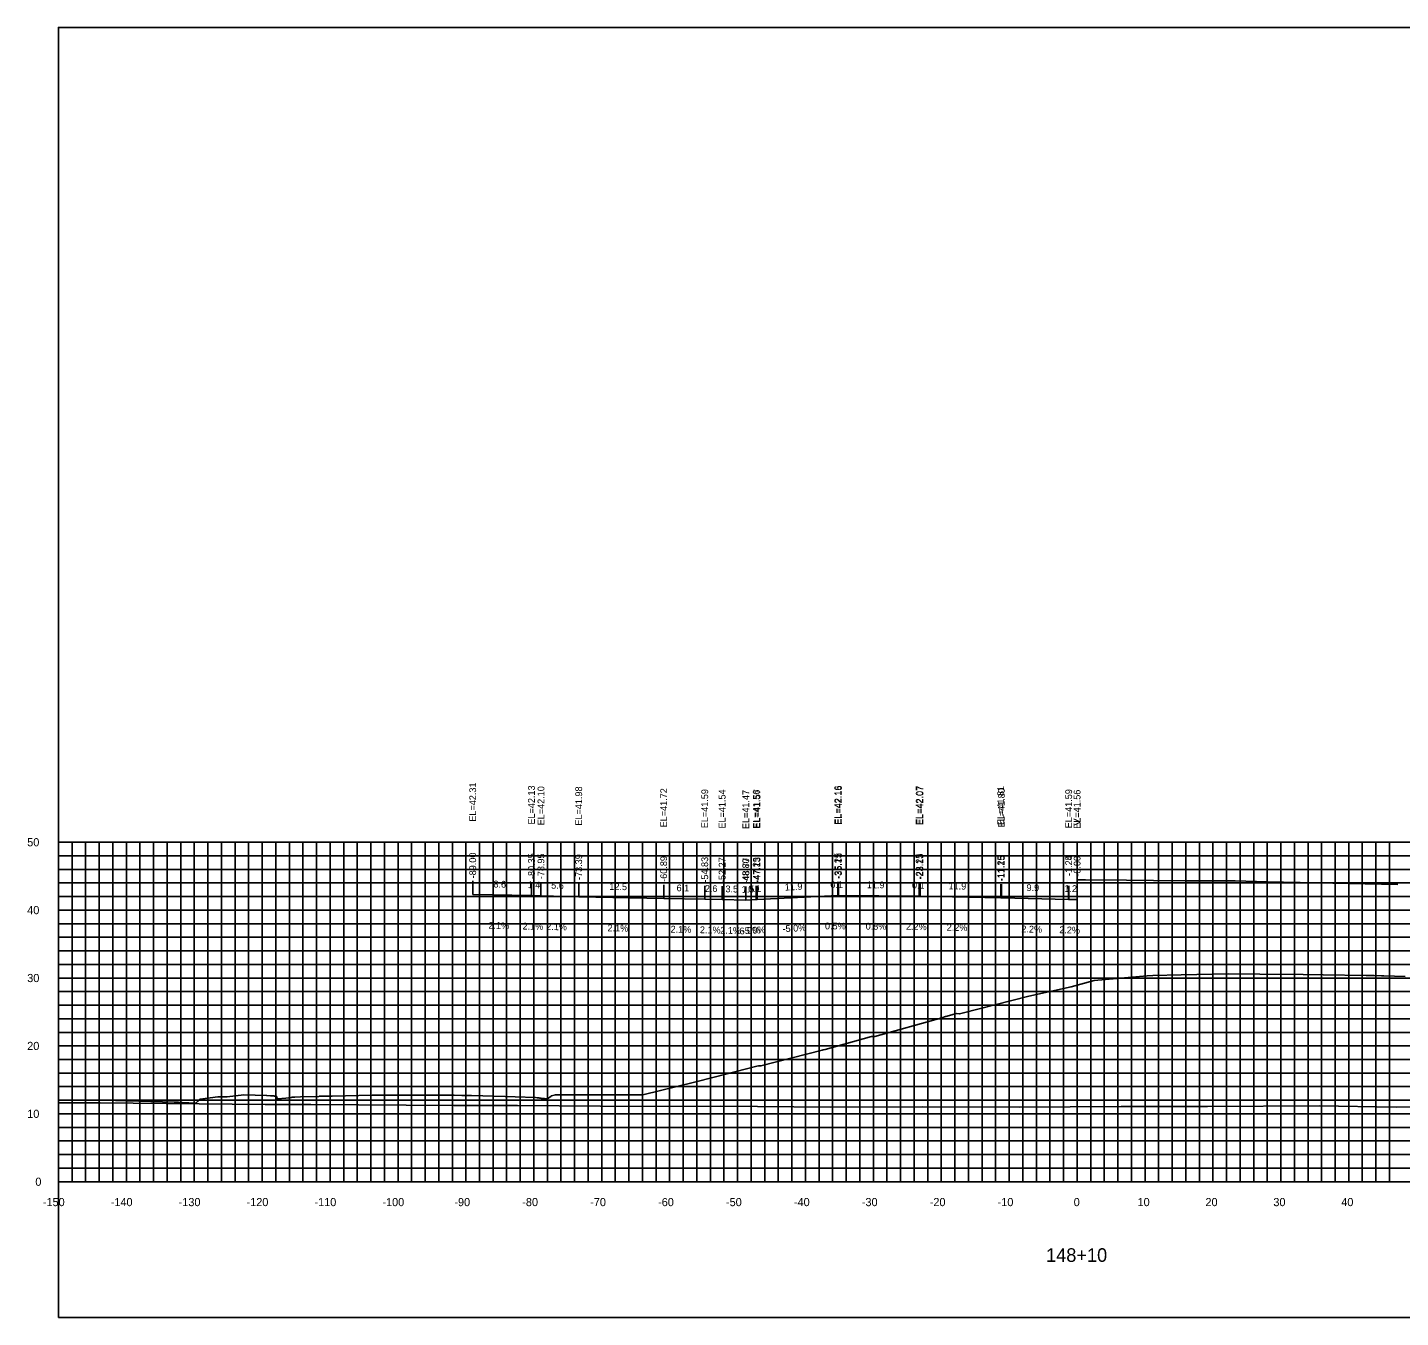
# Model space of a CAD drawing. Extents: x 1800880 to 1818864, y 245271 to 250560.
# Drawn here: x 1816321.3 to 1816523.5, y 247558.3 to 247748.3 of the extents above; entities that cross this region are included whole.
import ezdxf

# ---------------------------------------------------------------- set-up
doc = ezdxf.new("R2010")
doc.units = 0
for name, color, linetype in [('33', 7, 'Continuous'), ('ANNO-TXT', 7, 'Continuous'), ('AXIS', 7, 'Continuous'), ('CL-CNST', 7, 'Continuous'), ('DESIGN - DRAINAGE - Bridges', 7, 'Continuous'), ('Level 32', 7, 'Continuous'), ('Level 37', 7, 'Continuous'), ('Level 46', 7, 'Continuous'), ('Level 62', 7, 'Continuous'), ('SHT-BDR', 7, 'Continuous')]:
    doc.layers.add(name, color=color, linetype=linetype)

msp = doc.modelspace()

# ---------------------------------------------------------------- linework, layer by layer
at = {"layer": 'AXIS'}
msp.add_lwpolyline([(1816475.84, 247622.75), (1816476.6, 247622.75), (1816477.09, 247622.74), (1816483.13, 247622.71), (1816487.09, 247622.66), (1816491.84, 247622.61), (1816499.09, 247622.57), (1816503.84, 247622.47), (1816511.09, 247622.31), (1816515.84, 247622.2), (1816523.09, 247622.04)], dxfattribs=at)
at = {"layer": 'CL-CNST'}
msp.add_lwpolyline([(1816325.84, 247590.31), (1816326.59, 247590.31), (1816329.59, 247590.28), (1816334.25, 247590.22), (1816342.86, 247590.01), (1816343.24, 247590), (1816343.31, 247590), (1816343.52, 247589.99), (1816343.73, 247589.97), (1816343.91, 247589.96), (1816344.06, 247589.95), (1816346.05, 247589.83), (1816346.38, 247590.15), (1816346.6, 247590.32), (1816346.66, 247590.43), (1816346.72, 247590.46), (1816346.73, 247590.46), (1816349.29, 247590.76), (1816349.49, 247590.78), (1816349.7, 247590.78), (1816350.26, 247590.78), (1816350.5, 247590.78), (1816350.7, 247590.8), (1816353.14, 247591.06), (1816356.48, 247590.96), (1816356.51, 247590.96), (1816357.04, 247590.94), (1816357.05, 247590.94), (1816357.54, 247590.92), (1816357.57, 247590.91), (1816357.57, 247590.91), (1816357.58, 247590.91), (1816357.58, 247590.91), (1816357.58, 247590.91), (1816357.58, 247590.91), (1816357.59, 247590.91), (1816357.59, 247590.9), (1816357.6, 247590.9), (1816357.6, 247590.9), (1816357.61, 247590.9), (1816357.61, 247590.9), (1816357.62, 247590.9), (1816357.63, 247590.9), (1816357.64, 247590.9), (1816357.65, 247590.89), (1816357.67, 247590.89), (1816357.69, 247590.89), (1816357.72, 247590.88), (1816357.77, 247590.87), (1816357.84, 247590.86), (1816357.96, 247590.84), (1816357.98, 247590.83), (1816357.98, 247590.82), (1816358.01, 247590.72), (1816358.02, 247590.66), (1816358.03, 247590.63), (1816358.03, 247590.6), (1816358.04, 247590.58), (1816358.04, 247590.57), (1816358.04, 247590.56), (1816358.04, 247590.55), (1816358.05, 247590.54), (1816358.05, 247590.54), (1816358.08, 247590.47), (1816359.32, 247590.58), (1816359.34, 247590.58), (1816360.12, 247590.69), (1816360.25, 247590.71), (1816360.67, 247590.72), (1816361.46, 247590.79), (1816364.16, 247590.85), (1816364.25, 247590.86), (1816366.13, 247590.9), (1816372.04, 247591.05), (1816375.27, 247591.04), (1816384.1, 247591.01), (1816385.22, 247590.99), (1816385.48, 247590.98), (1816386.4, 247590.96), (1816386.65, 247590.96), (1816391.61, 247590.82), (1816393.09, 247590.77), (1816396.11, 247590.66), (1816396.35, 247590.63), (1816396.57, 247590.61), (1816396.73, 247590.59), (1816396.86, 247590.57), (1816396.96, 247590.56), (1816397.04, 247590.56), (1816397.11, 247590.55), (1816397.16, 247590.54), (1816397.21, 247590.54), (1816397.25, 247590.53), (1816397.29, 247590.53), (1816397.32, 247590.52), (1816397.35, 247590.52), (1816397.38, 247590.52), (1816397.4, 247590.52), (1816397.43, 247590.51), (1816397.45, 247590.51), (1816397.47, 247590.51), (1816397.84, 247590.47), (1816398.37, 247590.88), (1816398.44, 247590.94), (1816399.01, 247591.09), (1816399.3, 247591.1), (1816408.16, 247591.1), (1816408.31, 247591.1), (1816411.4, 247591.1), (1816411.47, 247591.1), (1816411.9, 247591.1), (1816419.5, 247592.95), (1816422.42, 247593.7), (1816428.69, 247595.32), (1816428.94, 247595.33), (1816429.27, 247595.34), (1816438.29, 247597.67), (1816438.46, 247597.71), (1816438.75, 247597.77), (1816445.56, 247599.65), (1816445.74, 247599.65), (1816446.07, 247599.65), (1816455.9, 247602.43), (1816456.48, 247602.61), (1816456.53, 247602.63), (1816458.06, 247603.04), (1816458.48, 247603.03), (1816458.5, 247603.03), (1816458.92, 247603.11), (1816468.73, 247605.59), (1816474.98, 247606.97), (1816478.34, 247607.93), (1816486.18, 247608.59), (1816487, 247608.64), (1816491.17, 247608.74), (1816498.06, 247608.91), (1816502.73, 247608.86), (1816509.12, 247608.81), (1816512.05, 247608.77), (1816518.39, 247608.66), (1816519.58, 247608.64), (1816520.64, 247608.62), (1816521.01, 247608.61), (1816524.14, 247608.51)], dxfattribs=at)
at = {"layer": 'DESIGN - DRAINAGE - Bridges'}
for p, q in [((1816325.78, 247628.28), (1816325.84, 247628.28)), ((1816325.84, 247578.28), (1816325.84, 247628.28)), ((1816325.78, 247618.28), (1816325.84, 247618.28)), ((1816325.78, 247608.28), (1816325.84, 247608.28)), ((1816325.78, 247598.28), (1816325.84, 247598.28)), ((1816325.78, 247588.28), (1816325.84, 247588.28)), ((1816325.78, 247578.28), (1816325.84, 247578.28)), ((1816325.84, 247578.28), (1816625.84, 247578.28)), ((1816325.84, 247578.22), (1816325.84, 247578.28)), ((1816335.84, 247578.22), (1816335.84, 247578.28)), ((1816345.84, 247578.22), (1816345.84, 247578.28)), ((1816355.84, 247578.22), (1816355.84, 247578.28)), ((1816365.84, 247578.22), (1816365.84, 247578.28)), ((1816375.84, 247578.22), (1816375.84, 247578.28)), ((1816385.84, 247578.22), (1816385.84, 247578.28)), ((1816395.84, 247578.22), (1816395.84, 247578.28)), ((1816405.84, 247578.22), (1816405.84, 247578.28)), ((1816415.84, 247578.22), (1816415.84, 247578.28)), ((1816425.84, 247578.22), (1816425.84, 247578.28)), ((1816435.84, 247578.22), (1816435.84, 247578.28)), ((1816445.84, 247578.22), (1816445.84, 247578.28)), ((1816455.84, 247578.22), (1816455.84, 247578.28)), ((1816465.84, 247578.22), (1816465.84, 247578.28)), ((1816475.84, 247578.22), (1816475.84, 247578.28)), ((1816485.84, 247578.22), (1816485.84, 247578.28)), ((1816495.84, 247578.22), (1816495.84, 247578.28)), ((1816505.84, 247578.22), (1816505.84, 247578.28)), ((1816515.84, 247578.22), (1816515.84, 247578.28))]:
    msp.add_line(p, q, dxfattribs=at)
at = {"layer": 'Level 37'}
for p, q in [((1816386.84, 247620.59), (1816386.84, 247622.59)), ((1816395.49, 247620.41), (1816395.49, 247622.41)), ((1816396.89, 247620.38), (1816396.89, 247622.38)), ((1816402.45, 247620.26), (1816402.45, 247622.26)), ((1816414.96, 247620), (1816414.96, 247622)), ((1816421.01, 247619.87), (1816421.01, 247621.87)), ((1816423.57, 247619.82), (1816423.57, 247621.82)), ((1816428.59, 247619.84), (1816428.59, 247621.84)), ((1816428.71, 247619.84), (1816428.71, 247621.84)), ((1816440.59, 247620.44), (1816440.59, 247622.44)), ((1816440.71, 247620.44), (1816440.71, 247622.44)), ((1816452.59, 247620.35), (1816452.59, 247622.35)), ((1816452.71, 247620.34), (1816452.71, 247622.34)), ((1816464.59, 247620.08), (1816464.59, 247622.08)), ((1816464.69, 247620.08), (1816464.69, 247622.08)), ((1816474.59, 247619.86), (1816474.59, 247621.86)), ((1816474.6, 247619.86), (1816474.6, 247621.86)), ((1816475.84, 247619.84), (1816475.84, 247621.84)), ((1816427.04, 247619.74), (1816427.04, 247621.74)), ((1816427.04, 247619.74), (1816427.04, 247621.74)), ((1816427.07, 247619.75), (1816427.07, 247621.75))]:
    msp.add_line(p, q, dxfattribs=at)
msp.add_lwpolyline([(1816325.84, 247558.28), (1816625.84, 247558.28), (1816625.84, 247748.28), (1816325.84, 247748.28)], close=True, dxfattribs=at)
at = {"layer": 'Level 46'}
for p, q in [((1816325.84, 247628.28), (1816625.84, 247628.28)), ((1816325.84, 247578.28), (1816325.84, 247628.28)), ((1816327.84, 247578.28), (1816327.84, 247628.28)), ((1816329.84, 247578.28), (1816329.84, 247628.28)), ((1816331.84, 247578.28), (1816331.84, 247628.28)), ((1816333.84, 247578.28), (1816333.84, 247628.28)), ((1816335.84, 247578.28), (1816335.84, 247628.28)), ((1816337.84, 247578.28), (1816337.84, 247628.28)), ((1816339.84, 247578.28), (1816339.84, 247628.28)), ((1816341.84, 247578.28), (1816341.84, 247628.28)), ((1816343.84, 247578.28), (1816343.84, 247628.28)), ((1816345.84, 247578.28), (1816345.84, 247628.28)), ((1816347.84, 247578.28), (1816347.84, 247628.28)), ((1816349.84, 247578.28), (1816349.84, 247628.28)), ((1816351.84, 247578.28), (1816351.84, 247628.28)), ((1816353.84, 247578.28), (1816353.84, 247628.28)), ((1816355.84, 247578.28), (1816355.84, 247628.28)), ((1816357.84, 247578.28), (1816357.84, 247628.28)), ((1816359.84, 247578.28), (1816359.84, 247628.28)), ((1816361.84, 247578.28), (1816361.84, 247628.28)), ((1816363.84, 247578.28), (1816363.84, 247628.28)), ((1816365.84, 247578.28), (1816365.84, 247628.28)), ((1816367.84, 247578.28), (1816367.84, 247628.28)), ((1816369.84, 247578.28), (1816369.84, 247628.28)), ((1816371.84, 247578.28), (1816371.84, 247628.28)), ((1816373.84, 247578.28), (1816373.84, 247628.28)), ((1816375.84, 247578.28), (1816375.84, 247628.28)), ((1816377.84, 247578.28), (1816377.84, 247628.28)), ((1816379.84, 247578.28), (1816379.84, 247628.28)), ((1816381.84, 247578.28), (1816381.84, 247628.28)), ((1816383.84, 247578.28), (1816383.84, 247628.28)), ((1816385.84, 247578.28), (1816385.84, 247628.28)), ((1816387.84, 247578.28), (1816387.84, 247628.28)), ((1816389.84, 247578.28), (1816389.84, 247628.28)), ((1816391.84, 247578.28), (1816391.84, 247628.28)), ((1816393.84, 247578.28), (1816393.84, 247628.28)), ((1816395.84, 247578.28), (1816395.84, 247628.28)), ((1816397.84, 247578.28), (1816397.84, 247628.28)), ((1816399.84, 247578.28), (1816399.84, 247628.28)), ((1816401.84, 247578.28), (1816401.84, 247628.28)), ((1816403.84, 247578.28), (1816403.84, 247628.28)), ((1816405.84, 247578.28), (1816405.84, 247628.28)), ((1816407.84, 247578.28), (1816407.84, 247628.28)), ((1816409.84, 247578.28), (1816409.84, 247628.28)), ((1816411.84, 247578.28), (1816411.84, 247628.28)), ((1816413.84, 247578.28), (1816413.84, 247628.28)), ((1816415.84, 247578.28), (1816415.84, 247628.28)), ((1816417.84, 247578.28), (1816417.84, 247628.28)), ((1816419.84, 247578.28), (1816419.84, 247628.28)), ((1816421.84, 247578.28), (1816421.84, 247628.28)), ((1816423.84, 247578.28), (1816423.84, 247628.28)), ((1816425.84, 247578.28), (1816425.84, 247628.28)), ((1816427.84, 247578.28), (1816427.84, 247628.28)), ((1816429.84, 247578.28), (1816429.84, 247628.28)), ((1816431.84, 247578.28), (1816431.84, 247628.28)), ((1816433.84, 247578.28), (1816433.84, 247628.28)), ((1816435.84, 247578.28), (1816435.84, 247628.28)), ((1816437.84, 247578.28), (1816437.84, 247628.28)), ((1816439.84, 247578.28), (1816439.84, 247628.28)), ((1816441.84, 247578.28), (1816441.84, 247628.28)), ((1816443.84, 247578.28), (1816443.84, 247628.28)), ((1816445.84, 247578.28), (1816445.84, 247628.28)), ((1816447.84, 247578.28), (1816447.84, 247628.28)), ((1816449.84, 247578.28), (1816449.84, 247628.28)), ((1816451.84, 247578.28), (1816451.84, 247628.28)), ((1816453.84, 247578.28), (1816453.84, 247628.28)), ((1816455.84, 247578.28), (1816455.84, 247628.28)), ((1816457.84, 247578.28), (1816457.84, 247628.28)), ((1816459.84, 247578.28), (1816459.84, 247628.28)), ((1816461.84, 247578.28), (1816461.84, 247628.28)), ((1816463.84, 247578.28), (1816463.84, 247628.28)), ((1816465.84, 247578.28), (1816465.84, 247628.28)), ((1816467.84, 247578.28), (1816467.84, 247628.28)), ((1816469.84, 247578.28), (1816469.84, 247628.28)), ((1816471.84, 247578.28), (1816471.84, 247628.28)), ((1816473.84, 247578.28), (1816473.84, 247628.28)), ((1816475.84, 247578.28), (1816475.84, 247628.28)), ((1816477.84, 247578.28), (1816477.84, 247628.28)), ((1816479.84, 247578.28), (1816479.84, 247628.28)), ((1816481.84, 247578.28), (1816481.84, 247628.28)), ((1816483.84, 247578.28), (1816483.84, 247628.28)), ((1816485.84, 247578.28), (1816485.84, 247628.28)), ((1816487.84, 247578.28), (1816487.84, 247628.28)), ((1816489.84, 247578.28), (1816489.84, 247628.28)), ((1816491.84, 247578.28), (1816491.84, 247628.28)), ((1816493.84, 247578.28), (1816493.84, 247628.28)), ((1816495.84, 247578.28), (1816495.84, 247628.28)), ((1816497.84, 247578.28), (1816497.84, 247628.28)), ((1816499.84, 247578.28), (1816499.84, 247628.28)), ((1816501.84, 247578.28), (1816501.84, 247628.28)), ((1816503.84, 247578.28), (1816503.84, 247628.28)), ((1816505.84, 247578.28), (1816505.84, 247628.28)), ((1816507.84, 247578.28), (1816507.84, 247628.28)), ((1816509.84, 247578.28), (1816509.84, 247628.28)), ((1816511.84, 247578.28), (1816511.84, 247628.28)), ((1816513.84, 247578.28), (1816513.84, 247628.28)), ((1816515.84, 247578.28), (1816515.84, 247628.28)), ((1816517.84, 247578.28), (1816517.84, 247628.28)), ((1816519.84, 247578.28), (1816519.84, 247628.28)), ((1816521.84, 247578.28), (1816521.84, 247628.28)), ((1816325.84, 247626.28), (1816625.84, 247626.28)), ((1816325.84, 247624.28), (1816625.84, 247624.28)), ((1816325.84, 247622.28), (1816625.84, 247622.28)), ((1816325.84, 247620.28), (1816625.84, 247620.28)), ((1816325.84, 247618.28), (1816625.84, 247618.28)), ((1816325.84, 247616.28), (1816625.84, 247616.28)), ((1816325.84, 247614.28), (1816625.84, 247614.28)), ((1816325.84, 247612.28), (1816625.84, 247612.28)), ((1816325.84, 247610.28), (1816625.84, 247610.28)), ((1816325.84, 247608.28), (1816625.84, 247608.28)), ((1816325.84, 247606.28), (1816625.84, 247606.28)), ((1816325.84, 247604.28), (1816625.84, 247604.28)), ((1816325.84, 247602.28), (1816625.84, 247602.28)), ((1816325.84, 247600.28), (1816625.84, 247600.28)), ((1816325.84, 247598.28), (1816625.84, 247598.28)), ((1816325.84, 247596.28), (1816625.84, 247596.28)), ((1816325.84, 247594.28), (1816625.84, 247594.28)), ((1816325.84, 247592.28), (1816625.84, 247592.28)), ((1816325.84, 247590.28), (1816625.84, 247590.28)), ((1816325.84, 247588.28), (1816625.84, 247588.28)), ((1816325.84, 247586.28), (1816625.84, 247586.28)), ((1816325.84, 247584.28), (1816625.84, 247584.28)), ((1816325.84, 247582.28), (1816625.84, 247582.28)), ((1816325.84, 247580.28), (1816625.84, 247580.28)), ((1816325.84, 247578.28), (1816625.84, 247578.28))]:
    msp.add_line(p, q, dxfattribs=at)
at = {"layer": 'Level 62'}
for points in [[(1816386.84, 247620.59), (1816395.49, 247620.41), (1816396.89, 247620.38), (1816402.45, 247620.26), (1816414.96, 247620), (1816421.01, 247619.87), (1816423.57, 247619.82), (1816427.04, 247619.74)], [(1816427.04, 247619.74), (1816427.07, 247619.75), (1816428.59, 247619.84), (1816428.71, 247619.84), (1816440.59, 247620.44), (1816440.71, 247620.44), (1816452.59, 247620.35), (1816452.71, 247620.34), (1816464.59, 247620.08), (1816464.69, 247620.08), (1816474.59, 247619.86), (1816474.6, 247619.86), (1816475.84, 247619.84)], [(1816325.84, 247589.91), (1816328.53, 247589.89), (1816331.98, 247589.88), (1816356.28, 247589.66), (1816363.02, 247589.64), (1816384.04, 247589.51), (1816393.44, 247589.51), (1816411.79, 247589.38), (1816423.4, 247589.4), (1816439.55, 247589.28), (1816453.02, 247589.32), (1816467.3, 247589.28), (1816482.35, 247589.35), (1816495.06, 247589.37), (1816511.47, 247589.46), (1816522.82, 247589.26), (1816540.42, 247589.36), (1816550.57, 247589.47), (1816559.93, 247589.41), (1816578.33, 247589.52), (1816587.39, 247589.68), (1816606.08, 247589.79), (1816614.82, 247589.55), (1816625.84, 247589.62)]]:
    msp.add_lwpolyline(points, dxfattribs=at)

# ---------------------------------------------------------------- texts
for s, p in [('-150', (1816323.54, 247574.68)), ('-140', (1816333.54, 247574.68)), ('-130', (1816343.54, 247574.68)), ('-120', (1816353.54, 247574.68)), ('-110', (1816363.54, 247574.68)), ('-100', (1816373.54, 247574.68)), ('-90', (1816384.14, 247574.68)), ('-80', (1816394.14, 247574.68)), ('-70', (1816404.14, 247574.68)), ('-60', (1816414.14, 247574.68)), ('-50', (1816424.14, 247574.68)), ('-40', (1816434.14, 247574.68)), ('-30', (1816444.14, 247574.68)), ('-20', (1816454.14, 247574.68)), ('-10', (1816464.14, 247574.68)), ('0', (1816475.34, 247574.68)), ('10', (1816484.74, 247574.68)), ('20', (1816494.74, 247574.68)), ('30', (1816504.74, 247574.68)), ('40', (1816514.74, 247574.68))]:
    msp.add_text(s, height=1.2).set_placement(p)
at = {"layer": '33'}
for s, p in [('50', (1816321.24, 247627.68)), ('40', (1816321.24, 247617.68)), ('30', (1816321.24, 247607.68)), ('20', (1816321.24, 247597.68)), ('10', (1816321.24, 247587.68)), ('0', (1816322.44, 247577.68))]:
    msp.add_text(s, height=1.2, dxfattribs=at).set_placement(p)
at = {"layer": 'ANNO-TXT'}
for s, rotation, p in [('8.6', 358.8043, (1816389.88, 247621.62)), ('1.4', 358.8043, (1816394.93, 247621.52)), ('5.6', 358.8043, (1816398.39, 247621.44)), ('12.5', 358.7999, (1816406.95, 247621.27)), ('6.1', 358.7999, (1816416.85, 247621.06)), ('2.6', 358.7999, (1816421.01, 247620.97)), ('3.5', 358.7999, (1816424.05, 247620.91)), ('1.5', 3.4223, (1816426.48, 247620.81)), ('0.1', 2.8624, (1816427.44, 247620.88)), ('11.9', 2.8624, (1816432.82, 247621.15)), ('0.1', 359.6981, (1816439.5, 247621.54)), ('11.9', 359.5619, (1816444.88, 247621.51)), ('0.1', 358.7397, (1816451.52, 247621.47)), ('11.9', 358.7397, (1816456.9, 247621.35)), ('9.9', 358.7397, (1816468.38, 247621.1)), ('1.2', 358.7397, (1816473.96, 247620.98)), ('2.1%', 358.8043, (1816389.15, 247615.54)), ('2.1%', 358.8043, (1816394.17, 247615.43)), ('2.1%', 358.8043, (1816397.65, 247615.36)), ('2.1%', 358.7999, (1816406.69, 247615.17)), ('2.1%', 358.7999, (1816415.97, 247614.98)), ('2.1%', 358.7999, (1816420.28, 247614.89)), ('2.1%', 358.7999, (1816423.29, 247614.82)), ('-6.0%', 3.4223, (1816425.72, 247614.66)), ('-5.0%', 2.8624, (1816426.49, 247614.73)), ('-5.0%', 2.8624, (1816432.49, 247615.03)), ('0.5%', 359.6981, (1816438.71, 247615.45)), ('0.8%', 359.5619, (1816444.7, 247615.41)), ('2.2%', 358.7397, (1816450.63, 247615.39)), ('2.2%', 358.7397, (1816456.63, 247615.26)), ('2.2%', 358.7397, (1816467.62, 247615.01)), ('2.2%', 358.7397, (1816473.2, 247614.89))]:
    msp.add_text(s, height=1, rotation=rotation, dxfattribs=at).set_placement(p)
at = {"layer": 'DESIGN - DRAINAGE - Bridges'}
for s, height, p in [('>', 1.5, (1816475.23, 247630.53)), ('-', 0.0001, (1816325.84, 247578.28))]:
    msp.add_text(s, height=height, dxfattribs=at).set_placement(p)
at = {"layer": 'Level 32'}
msp.add_text('148+10', height=2, dxfattribs=at).set_placement((1816471.27, 247566.48))
at = {"layer": 'SHT-BDR'}
for s, p in [('EL=42.31', (1816387.34, 247631.31)), ('EL=42.13', (1816395.99, 247630.88)), ('EL=42.10', (1816397.39, 247630.77)), ('EL=41.98', (1816402.95, 247630.73)), ('EL=41.72', (1816415.46, 247630.47)), ('EL=41.59', (1816421.51, 247630.34)), ('EL=41.54', (1816424.07, 247630.29)), ('EL=41.56', (1816429.09, 247630.26)), ('EL=41.57', (1816429.21, 247630.32)), ('EL=42.16', (1816441.09, 247630.86)), ('EL=42.16', (1816441.21, 247630.86)), ('EL=42.07', (1816453.09, 247630.82)), ('EL=42.07', (1816453.21, 247630.82)), ('EL=41.81', (1816465.09, 247630.81)), ('EL=41.80', (1816465.19, 247630.47)), ('EL=41.59', (1816475.09, 247630.33)), ('EL=41.59', (1816475.1, 247630.33)), ('EL=41.56', (1816476.34, 247630.26)), ('EL=41.47', (1816427.54, 247630.22)), ('EL=41.47', (1816427.54, 247630.22)), ('EL=41.47', (1816427.57, 247630.22)), ('-89.00', (1816387.34, 247622.96)), ('-80.35', (1816395.99, 247622.86)), ('-78.95', (1816397.39, 247622.83)), ('-73.39', (1816402.95, 247622.72)), ('-60.89', (1816415.46, 247622.45)), ('-54.83', (1816421.51, 247622.33)), ('-52.27', (1816424.07, 247622.27)), ('-48.80', (1816427.54, 247622.12)), ('-48.80', (1816427.54, 247622.12)), ('-48.77', (1816427.57, 247622.2)), ('-47.25', (1816429.09, 247622.29)), ('-47.13', (1816429.21, 247622.3)), ('-35.25', (1816441.09, 247622.89)), ('-35.13', (1816441.21, 247622.89)), ('-23.25', (1816453.09, 247622.8)), ('-23.13', (1816453.21, 247622.8)), ('-11.25', (1816465.09, 247622.54)), ('-11.15', (1816465.19, 247622.54)), ('-1.25', (1816475.09, 247623.31)), ('-1.24', (1816475.1, 247623.31)), ('-0.00', (1816476.34, 247623.21))]:
    msp.add_text(s, height=1, rotation=90, dxfattribs=at).set_placement(p)

doc.saveas('drawing.dxf')
